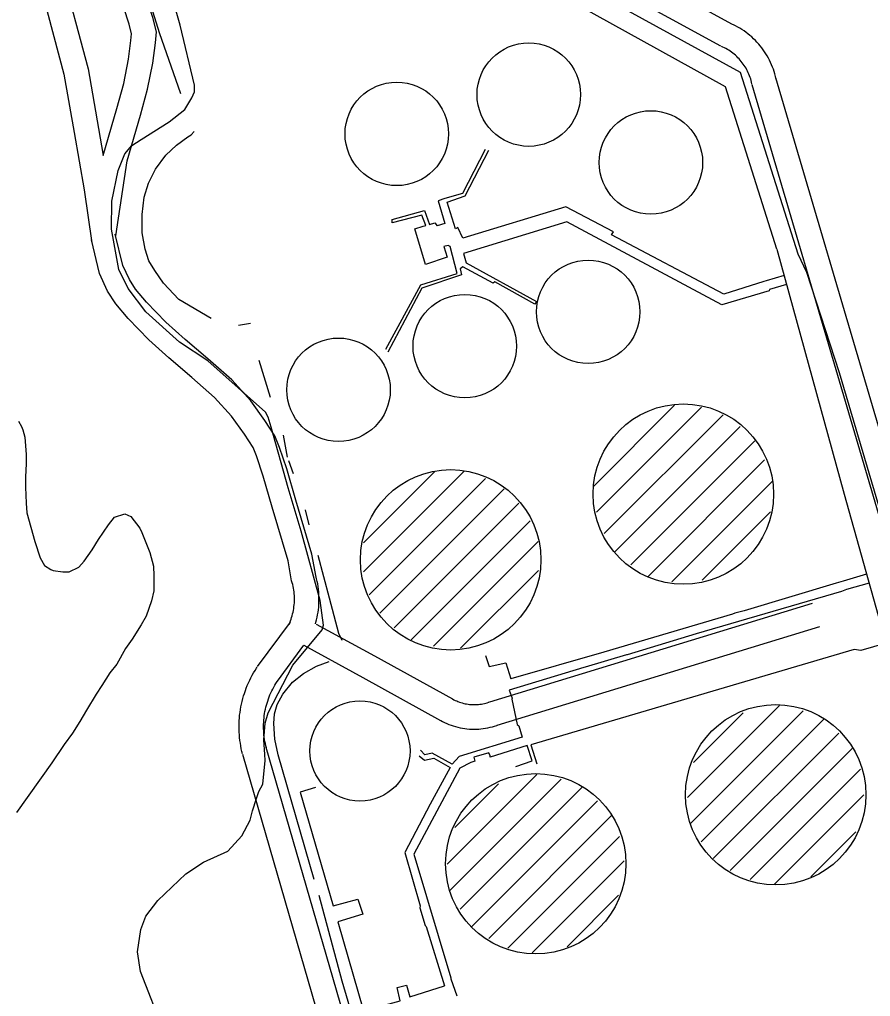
# Model space of a CAD drawing. Extents: x 3567028 to 3605064, y 510945 to 536587.
# Drawn here: x 3597853 to 3598892, y 526088 to 527282 of the extents above; entities that cross this region are included whole.
import ezdxf

# ---------------------------------------------------------------- set-up
doc = ezdxf.new("R2010")
doc.units = 0
for name, color, linetype in [('V-DOMW-TANK', 7, 'Continuous'), ('V-ROAD-CNTR', 7, 'Continuous'), ('V-SITE-OTLN', 7, 'Continuous'), ('V-SITE-VEGE', 7, 'Continuous'), ('V-TOPO-SHOR', 7, 'Continuous'), ('V-UTIL-LINE', 7, 'Continuous')]:
    doc.layers.add(name, color=color, linetype=linetype)

msp = doc.modelspace()

# ---------------------------------------------------------------- linework, layer by layer
at = {"layer": 'V-DOMW-TANK'}
for p, q in [((3598554.4, 526711.9), (3598653.1, 526810.6)), ((3598557.7, 526679.9), (3598686.1, 526808.2)), ((3598567.1, 526653.9), (3598712.2, 526799)), ((3598580.1, 526631.6), (3598733.1, 526784.6)), ((3598599.4, 526615.5), (3598751.1, 526767.2)), ((3598620.2, 526600.9), (3598762.9, 526743.7)), ((3598272.8, 526607.1), (3598395.8, 526730.1)), ((3598273, 526642.6), (3598360.4, 526730.1)), ((3598279.9, 526578.8), (3598421.9, 526720.9)), ((3598649.7, 526595), (3598772.2, 526717.6)), ((3598292.9, 526556.5), (3598444.8, 526708.3)), ((3598310.4, 526538.6), (3598462.8, 526691)), ((3598686.7, 526596.8), (3598770.4, 526680.4)), ((3598331.2, 526524), (3598476.5, 526669.3)), ((3598358.5, 526516.1), (3598486.5, 526644)), ((3598391.6, 526513.8), (3598486.7, 526608.8)), ((3598668.7, 526331.3), (3598781.2, 526443.8)), ((3598672.4, 526299.6), (3598810, 526437.1)), ((3598676.3, 526374.2), (3598737, 526434.8)), ((3598685.5, 526277.3), (3598835.6, 526427.4)), ((3598700.3, 526256.8), (3598853.6, 526410.1)), ((3598721.1, 526242.2), (3598870.1, 526391.2)), ((3598375.2, 526249.9), (3598484.6, 526359.3)), ((3598745.3, 526231.1), (3598880.1, 526365.8)), ((3598378.5, 526217.9), (3598514.3, 526353.6)), ((3598384.7, 526294.8), (3598438.1, 526348.1)), ((3598391.1, 526195), (3598540.4, 526344.4)), ((3598775.1, 526225.5), (3598884.4, 526334.8)), ((3598405.2, 526173.8), (3598558.7, 526327.3)), ((3598425.9, 526159.2), (3598575.9, 526309.2)), ((3598819.3, 526234.3), (3598874.4, 526289.4)), ((3598449.3, 526147.2), (3598585.9, 526283.8)), ((3598479.1, 526141.6), (3598591.4, 526253.9)), ((3598521.7, 526148.9), (3598584.7, 526211.9))]:
    msp.add_line(p, q, dxfattribs=at)
for centre, radius in [((3598474.9, 527190.1), 63.2), ((3598313.6, 527142.1), 63.2), ((3598624.1, 527107.2), 63.2), ((3598547.5, 526924.7), 63.2), ((3598396.7, 526882.8), 63.2), ((3598242.5, 526829.5), 63.2), ((3598663.7, 526702), 110.2), ((3598379.5, 526621.7), 110.2), ((3598268.6, 526388.2), 61.2), ((3598776.6, 526334.7), 110.2), ((3598483.4, 526250.4), 110.2)]:
    msp.add_circle(centre, radius, dxfattribs=at)
at = {"layer": 'V-ROAD-CNTR'}
for points in [[(3598723.9, 527275.7), (3598528.7, 527382.3)], [(3597970.5, 527017.4), (3597984.1, 527109), (3598000.6, 527164.9), (3598009.2, 527196.7), (3598015.5, 527228.5), (3598018.8, 527253.2), (3598019.9, 527266.7), (3598015.6, 527284.3), (3597988.7, 527366.8)], [(3597902.7, 527347.4), (3597936.4, 527221.4), (3597949.2, 527148.7), (3597954.8, 527115.5), (3597971.7, 527173.1), (3597980, 527203.6), (3597985.9, 527233.4), (3597988.9, 527256.4), (3597989.6, 527264.3), (3597986.7, 527276.1), (3597960.2, 527357.5)], [(3598709.5, 527249.4), (3598514.3, 527356)], [(3597873.7, 527339.7), (3597907, 527214.9), (3597919.6, 527143.6), (3597931.7, 527073.8), (3597941, 527008.9)], [(3598776.9, 527209.7), (3598776.3, 527212.4), (3598775.5, 527215.3), (3598774.7, 527218.2), (3598773.7, 527221), (3598772.7, 527223.8), (3598771.6, 527226.6), (3598770.3, 527229.4), (3598769.1, 527232.1), (3598767.7, 527234.7), (3598766.2, 527237.3), (3598764.7, 527239.9), (3598763, 527242.4), (3598761.3, 527244.9), (3598759.5, 527247.3), (3598757.7, 527249.7), (3598755.8, 527251.9), (3598753.7, 527254.2), (3598751.7, 527256.3), (3598749.5, 527258.4), (3598747.3, 527260.5), (3598745.1, 527262.4), (3598742.7, 527264.3), (3598740.3, 527266.1), (3598737.9, 527267.9), (3598735.4, 527269.5), (3598732.8, 527271.1), (3598730.2, 527272.6), (3598727.6, 527274), (3598724.9, 527275.3), (3598722.9, 527276.2)], [(3598747.6, 527203), (3598747.1, 527205.2), (3598746.6, 527207.2), (3598746, 527209.2), (3598745.4, 527211.1), (3598744.7, 527213.1), (3598743.9, 527214.9), (3598743.1, 527216.8), (3598742.2, 527218.7), (3598741.3, 527220.5), (3598740.3, 527222.3), (3598739.2, 527224), (3598738.1, 527225.7), (3598736.9, 527227.4), (3598735.7, 527229.1), (3598734.4, 527230.7), (3598733.1, 527232.2), (3598731.8, 527233.8), (3598730.3, 527235.2), (3598728.9, 527236.7), (3598727.4, 527238.1), (3598725.8, 527239.4), (3598724.2, 527240.7), (3598722.6, 527241.9), (3598720.9, 527243.1), (3598719.2, 527244.2), (3598717.5, 527245.3), (3598715.7, 527246.3), (3598713.9, 527247.3), (3598712, 527248.2), (3598710.4, 527248.9)], [(3599275.1, 525519.2), (3598776.7, 527210.6)], [(3599246.4, 525510.7), (3598747.9, 527202.1)], [(3598185.2, 526596.2), (3598180.9, 526620.5), (3598161.4, 526686.1), (3598150.5, 526723.9), (3598142.4, 526748.6), (3598138, 526759), (3598127.5, 526775.3), (3598111.7, 526797.1), (3598091, 526820.2), (3598063.1, 526844.6), (3598035.2, 526868.4), (3598010.6, 526890.4), (3597985.5, 526916.5), (3597970.2, 526934.4), (3597960.4, 526950), (3597950.6, 526971.6), (3597940.6, 527012.5)], [(3598215.2, 526600.6), (3598209.9, 526628.5), (3598190.2, 526694.6), (3598179.2, 526732.8), (3598170.5, 526759.1), (3598164.6, 526773.1), (3598152.3, 526792.1), (3598135.2, 526815.9), (3598112.1, 526841.6), (3598082.7, 526867.4), (3598055, 526891), (3598031.5, 526912), (3598007.7, 526936.7), (3597994.4, 526952.3), (3597986.9, 526964.2), (3597979, 526981.5), (3597969.7, 527019.6)], [(3598182, 526542.6), (3598182.9, 526544.8), (3598183.8, 526547), (3598184.5, 526549.1), (3598185.2, 526551.2), (3598185.9, 526553.4), (3598186.4, 526555.6), (3598186.9, 526557.8), (3598187.4, 526560), (3598187.7, 526562.2), (3598188, 526564.5), (3598188.3, 526566.7), (3598188.5, 526569), (3598188.6, 526571.2), (3598188.6, 526573.5), (3598188.6, 526575.7), (3598188.5, 526578), (3598188.3, 526580.3), (3598188.1, 526582.5), (3598187.8, 526584.7), (3598187.5, 526587), (3598187, 526589.2), (3598186.5, 526591.4), (3598186, 526593.6), (3598185.2, 526596.2), (3598185.2, 526596.5)], [(3598214.2, 526543.5), (3598214.8, 526545.4), (3598215.6, 526548.5), (3598216.3, 526551.5), (3598216.9, 526554.6), (3598217.4, 526557.7), (3598217.8, 526560.8), (3598218.2, 526564), (3598218.4, 526567.1), (3598218.6, 526570.2), (3598218.6, 526573.4), (3598218.6, 526576.5), (3598218.5, 526579.7), (3598218.2, 526582.8), (3598217.9, 526585.9), (3598217.5, 526589.1), (3598217, 526592.2), (3598216.4, 526595.3), (3598215.7, 526598.3), (3598215.2, 526600.6)], [(3598427.3, 526448.3), (3598821.6, 526568.9)], [(3598143.6, 526491.2), (3598183.7, 526545.6)], [(3598215, 526543.3), (3598286.6, 526504.3), (3598381.7, 526451.8)], [(3598436.1, 526419.6), (3598830.4, 526540.2)], [(3598167.7, 526473.4), (3598200.1, 526517.3)], [(3598200.1, 526517.3), (3598272.2, 526478), (3598367.2, 526425.5)], [(3598125.3, 526384.5), (3598124.5, 526387.6), (3598123.7, 526391), (3598123.1, 526394.3), (3598122.5, 526397.7), (3598122, 526401.1), (3598121.6, 526404.5), (3598121.3, 526407.9), (3598121.1, 526411.3), (3598120.9, 526414.8), (3598120.9, 526418.2), (3598121, 526421.6), (3598121.1, 526425), (3598121.3, 526428.5), (3598121.6, 526431.9), (3598122.1, 526435.3), (3598122.6, 526438.7), (3598123.2, 526442.1), (3598123.8, 526445.4), (3598124.6, 526448.8), (3598125.5, 526452.1), (3598126.4, 526455.4), (3598127.4, 526458.6), (3598128.6, 526461.9), (3598129.8, 526465.1), (3598131, 526468.3), (3598132.4, 526471.4), (3598133.9, 526474.5), (3598135.4, 526477.6), (3598137, 526480.6), (3598138.7, 526483.6), (3598140.5, 526486.5), (3598142.3, 526489.4), (3598143.1, 526490.7)], [(3598154.4, 526391.9), (3598153.7, 526394.6), (3598153.1, 526397.2), (3598152.6, 526399.8), (3598152.1, 526402.4), (3598151.7, 526405), (3598151.4, 526407.6), (3598151.2, 526410.2), (3598151, 526412.9), (3598150.9, 526415.5), (3598150.9, 526418.1), (3598150.9, 526420.8), (3598151.1, 526423.4), (3598151.2, 526426), (3598151.5, 526428.7), (3598151.8, 526431.3), (3598152.2, 526433.9), (3598152.6, 526436.5), (3598153.2, 526439.1), (3598153.8, 526441.6), (3598154.4, 526444.2), (3598155.1, 526446.7), (3598155.9, 526449.2), (3598156.8, 526451.7), (3598157.7, 526454.2), (3598158.7, 526456.7), (3598159.8, 526459.1), (3598160.9, 526461.5), (3598162.1, 526463.8), (3598163.3, 526466.1), (3598164.6, 526468.4), (3598166, 526470.7), (3598167.4, 526473), (3598168.1, 526474)], [(3598381.6, 526451.8), (3598383.5, 526450.8), (3598385.1, 526450), (3598386.8, 526449.3), (3598388.4, 526448.5), (3598390.1, 526447.9), (3598391.9, 526447.3), (3598393.6, 526446.8), (3598395.4, 526446.3), (3598397.2, 526445.9), (3598399, 526445.6), (3598400.8, 526445.3), (3598402.6, 526445.1), (3598404.4, 526444.9), (3598406.2, 526444.8), (3598408, 526444.8), (3598409.9, 526444.8), (3598411.7, 526444.9), (3598413.5, 526445), (3598415.3, 526445.3), (3598417.1, 526445.5), (3598418.9, 526445.9), (3598420.7, 526446.3), (3598422.5, 526446.7), (3598424.2, 526447.2), (3598426, 526447.8), (3598426.6, 526448.1)], [(3598367.3, 526425.5), (3598369.6, 526424.2), (3598372.1, 526423), (3598374.7, 526421.8), (3598377.3, 526420.7), (3598380, 526419.7), (3598382.7, 526418.7), (3598385.4, 526417.9), (3598388.2, 526417.2), (3598391, 526416.6), (3598393.8, 526416), (3598396.6, 526415.6), (3598399.4, 526415.2), (3598402.3, 526415), (3598405.1, 526414.8), (3598408, 526414.8), (3598410.8, 526414.8), (3598413.7, 526415), (3598416.5, 526415.2), (3598419.3, 526415.5), (3598422.2, 526416), (3598425, 526416.5), (3598427.7, 526417.1), (3598430.5, 526417.8), (3598433.2, 526418.6), (3598435.9, 526419.5), (3598436.8, 526419.8)], [(3598375.6, 525627.9), (3598154.2, 526392.4)], [(3598346.8, 525619.6), (3598125.4, 526384)]]:
    msp.add_lwpolyline(points, dxfattribs=at)
at = {"layer": 'V-SITE-OTLN'}
for points in [[(3598054.8, 527172.1), (3598063.2, 527186), (3598066.4, 527193.4), (3598066.5, 527201.6), (3598049.1, 527275.1), (3598006, 527426.4), (3597974.2, 527550.7), (3597964.4, 527606), (3597960.6, 527618.9), (3597950.9, 527652.6), (3597893.8, 527834.1), (3597864.2, 527960.7), (3597852.6, 528016.5)], [(3598029.3, 526044.7), (3598000.5, 526118.8), (3597997, 526142.6), (3598001, 526170), (3598007.2, 526186.3), (3598021.7, 526205.3), (3598055.9, 526237.9), (3598077.6, 526252.4), (3598107.4, 526265.8), (3598124.3, 526284.5), (3598134.4, 526303.7), (3598137.4, 526315.2), (3598142.4, 526330.3), (3598145.2, 526338.5), (3598150.1, 526347.6), (3598152.8, 526376.6), (3598152.5, 526384), (3598151.1, 526401.8), (3598153, 526422.2), (3598156.4, 526434.8), (3598186.7, 526493.2), (3598222.4, 526536.2), (3598224.3, 526542), (3598219.9, 526572), (3598196.9, 526656.6), (3598181, 526709.7), (3598160.1, 526783.7), (3598156.5, 526796.2), (3598153.1, 526802.3), (3598082.7, 526865), (3598048.3, 526887.6), (3598007.2, 526924.5), (3597985.3, 526953.2), (3597974.2, 526976.3), (3597965, 527025.9), (3597965.3, 527059.9), (3597973.4, 527097.5), (3597981.4, 527117.6), (3597990.1, 527128.1), (3598001.5, 527135.4), (3598035.5, 527157), (3598054.8, 527172.1)]]:
    msp.add_lwpolyline(points, dxfattribs=at)
at = {"layer": 'V-SITE-VEGE'}
msp.add_lwpolyline([(3597851.6, 526791.1), (3597855.2, 526784.6), (3597856.9, 526780.5), (3597859.3, 526771.6), (3597861, 526750.5), (3597861, 526739.3), (3597859.9, 526722.8), (3597859.9, 526710.5), (3597861, 526691.1), (3597861.6, 526679.3), (3597871.6, 526644.1), (3597878, 526624.1), (3597883.3, 526614.6), (3597891, 526609.9), (3597893.9, 526608.8), (3597905.7, 526607), (3597913.3, 526607), (3597925.1, 526612.9), (3597931.5, 526619.9), (3597941.6, 526634), (3597949.2, 526646.4), (3597961.6, 526664.6), (3597968.6, 526674), (3597981.5, 526678.1), (3597988.6, 526674.6), (3597999.8, 526660.5), (3598002.1, 526655.2), (3598010.3, 526634.6), (3598012.1, 526630.5), (3598016.2, 526614), (3598016.8, 526602.3), (3598016.8, 526584), (3598013.8, 526571.7), (3598007.4, 526552.9), (3598001.5, 526542.3), (3597990.3, 526524.6), (3597982.1, 526513.5), (3597971.5, 526494.1), (3597963.2, 526483.5), (3597953.3, 526468.2), (3597946.2, 526457.6), (3597934.4, 526438.2), (3597926.2, 526424.1), (3597917.4, 526410), (3597907.4, 526395.9), (3597892.1, 526373.6), (3597849.1, 526313)], dxfattribs=at)
at = {"layer": 'V-TOPO-SHOR'}
for p, q in [((3598135, 526910.3), (3598120.4, 526907.9)), ((3598159.5, 526819.9), (3598145.7, 526865.1)), ((3598180.2, 526747), (3598175.2, 526774.1)), ((3598187.3, 526726.7), (3598181.9, 526742.6)), ((3598206.6, 526664.4), (3598202, 526682.6)), ((3598212.7, 526231.1), (3598168.8, 526383.5))]:
    msp.add_line(p, q, dxfattribs=at)
for points in [[(3598049.6, 527191), (3598023.8, 527265.7), (3598004, 527328.7), (3597993.9, 527375.2)], [(3598086.7, 526916.6), (3598047.3, 526939.9), (3598028.7, 526959.6), (3598017.9, 526975), (3598010.8, 526987), (3598006.4, 527001.3), (3598002.6, 527021.4), (3598002.6, 527043.7), (3598005.2, 527064.6), (3598010.2, 527081.8), (3598019, 527098.9), (3598031.3, 527116.3), (3598044.5, 527128.2), (3598058.5, 527138.4), (3598062.4, 527141.1), (3598065.9, 527144.9)], [(3598247, 526523), (3598243, 526531.6), (3598231.3, 526574.9), (3598217.6, 526626.9)], [(3598168.8, 526383.5), (3598164.8, 526402.5), (3598163.3, 526421.9), (3598164.1, 526433.5), (3598167.6, 526444.9), (3598174.5, 526457.7), (3598186.3, 526472.2), (3598199.7, 526482.7), (3598215.5, 526491.6), (3598230.9, 526497.3)], [(3598327.2, 525839.2), (3598282.7, 525985.4), (3598247, 526106.8), (3598218.8, 526211.8)]]:
    msp.add_lwpolyline(points, dxfattribs=at)
at = {"layer": 'V-UTIL-LINE'}
msp.add_line((3598447, 526496), (3598453.1, 526476.2), dxfattribs=at)
for points in [[(3598778, 527001.3), (3598715.4, 527199.4), (3598455.3, 527343.7), (3598370.1, 527629.8), (3598315.3, 527811.8), (3598342, 527819.5), (3598442.9, 527464.8), (3598476.5, 527358.3), (3598733, 527217.7), (3598803.7, 526995.6)], [(3598421.7, 527122.9), (3598394.1, 527069.1), (3598372.3, 527063.3), (3598364.3, 527060.2), (3598372.3, 527032.8), (3598363.1, 527029.7)], [(3598786.9, 526968.9), (3598764.9, 526962.6), (3598762, 526961.7), (3598713.2, 526946.3), (3598575.8, 527018.6), (3598578.4, 527022.4), (3598520.2, 527053), (3598394.2, 527014.8), (3598388.1, 527027.8), (3598385.3, 527026.2), (3598375, 527058.6), (3598397.2, 527066.4), (3598426.2, 527122.2)], [(3598371.1, 527004.6), (3598375, 526991.6), (3598348.7, 526982.4), (3598335.6, 527026.3), (3598345.8, 527029.5), (3598349.1, 527030.1), (3598344.3, 527042.8), (3598307.9, 527033.6), (3598307.8, 527037.7), (3598347.5, 527048.5), (3598353.6, 527031.6), (3598360.3, 527033.5), (3598363.1, 527029.7)], [(3598789.9, 526958), (3598769, 526951.8), (3598768.4, 526950.3), (3598710.8, 526933.4), (3598521.2, 527034.5), (3598395.2, 526996), (3598398.5, 526984.5), (3598484.3, 526937.2), (3598482.3, 526933.9), (3598433.4, 526961.5), (3598431.3, 526959.8), (3598394.5, 526979.8), (3598391.2, 526977.3), (3598392.7, 526969.9), (3598344.4, 526953.8), (3598302.9, 526875.4)], [(3598300.2, 526879), (3598342.9, 526957.6), (3598387.6, 526971.7), (3598378.9, 527004.4), (3598376.5, 527005.8), (3598371.1, 527004.6)], [(3598778, 527001.3), (3598860.1, 526702.1), (3598904.5, 526543.6), (3598951.9, 526385.8), (3599015.9, 526170.4), (3599083.4, 525940.4), (3599121.2, 525814.6), (3599155.6, 525698.2), (3599162.5, 525700.4), (3599214.6, 525525.2), (3599228.3, 525479.2), (3599248.5, 525485.9)], [(3598803.7, 526995.6), (3598814.1, 526973.3), (3598854.3, 526850.6), (3598919.3, 526630.1), (3598972.5, 526459)], [(3598887.5, 526604.3), (3598859, 526595.7), (3598850.4, 526593), (3598737.9, 526559.6)], [(3598890.6, 526593.4), (3598863.1, 526585.5), (3598857.1, 526583.2), (3598679.4, 526531.3), (3598595, 526505.5), (3598594.4, 526505.7), (3598543.9, 526490.6), (3598542.1, 526490.3), (3598451, 526462.5), (3598454.6, 526452.5), (3598454.1, 526451.3), (3598460.6, 526420.4), (3598462.8, 526419), (3598467, 526405.1), (3598390, 526381.6), (3598381.5, 526371.9), (3598356.8, 526385.7), (3598347.8, 526383.5), (3598342.6, 526389)], [(3598737.9, 526559.6), (3598726.6, 526556.6), (3598723.8, 526555.4), (3598566.4, 526509.1), (3598453.1, 526476.2)], [(3598911.7, 526519.8), (3598880.5, 526511.1), (3598872.3, 526512.3), (3598477.6, 526395.7), (3598484.8, 526372.4)], [(3598421.9, 526504.8), (3598426.5, 526491.3), (3598447, 526496)], [(3598459, 526369.1), (3598479, 526376.1), (3598473.1, 526394.7), (3598427.7, 526380.6), (3598427.7, 526382.2), (3598426.1, 526385.9), (3598407.9, 526380.6), (3598409.1, 526375.7), (3598404, 526374), (3598390.8, 526367.3), (3598334.3, 526262.2), (3598379.7, 526111.2), (3598379.7, 526109.7), (3598386.9, 526088.9)], [(3598340.9, 526382.2), (3598347.5, 526377), (3598358.7, 526379.5), (3598378.7, 526368), (3598354.5, 526323.2), (3598323.3, 526264.1), (3598342.3, 526199.1), (3598341.9, 526196.5), (3598348.2, 526174.8), (3598349.5, 526173.8), (3598372, 526101.1)], [(3598214.4, 526343.6), (3598195.4, 526337.7), (3598235.9, 526199.1), (3598266.2, 526207.1), (3598272.1, 526188.8), (3598241.8, 526179.5), (3598272.9, 526070.8), (3598275.7, 526060.8), (3598336.6, 525855.6), (3598368.9, 525864.1), (3598381.2, 525820.2), (3598347.7, 525809.6), (3598388.3, 525683.1), (3598404.1, 525634.1), (3598421.7, 525639)], [(3598272.9, 526070.8), (3598317.9, 526082.8), (3598314.3, 526099.1), (3598325.5, 526102.1), (3598329.5, 526087.8), (3598372, 526101.1)]]:
    msp.add_lwpolyline(points, dxfattribs=at)

doc.saveas('drawing.dxf')
